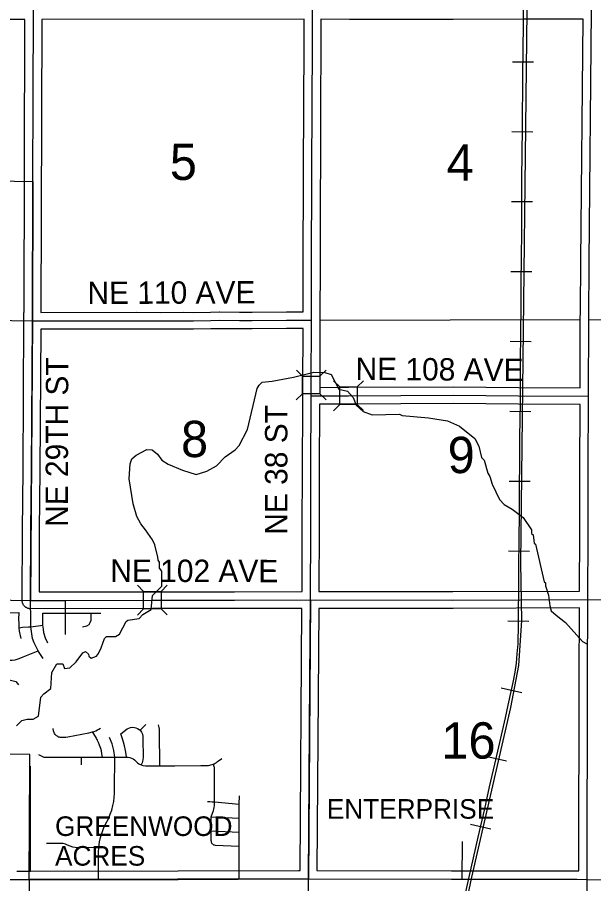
# Model space of a CAD drawing. Extents: x -1403959 to 81668, y -1400582 to 11018.
# Drawn here: x 7482.3 to 7681.6, y 9205.1 to 9504.8 of the extents above; entities that cross this region are included whole.
import ezdxf

# ---------------------------------------------------------------- set-up
doc = ezdxf.new("R2010")
doc.units = 0
for name, color, linetype in [('tdCiCityCartoExten', 7, 'Continuous'), ('tdCiCoBndryTxt', 7, 'Continuous'), ('tdCiMapFrame', 7, 'Continuous'), ('tdCiRRCL', 7, 'Continuous'), ('tdCiSecText', 7, 'Continuous'), ('tdCiSectLine', 7, 'Continuous'), ('tdCiSectNmbr', 7, 'Continuous'), ('tdCiSectTwpRng', 7, 'Continuous'), ('tdCoCityStreetMajor', 7, 'Continuous'), ('tdCoSecRteBand', 7, 'Continuous'), ('tdCoSectLinePart', 7, 'Continuous'), ('tdCoSectNmbr', 7, 'Continuous'), ('tdCoStrucSecCoName', 7, 'Continuous'), ('tdCoSurfBitum', 7, 'Continuous')]:
    doc.layers.add(name, color=color, linetype=linetype)

msp = doc.modelspace()

# ---------------------------------------------------------------- linework, layer by layer
at = {"layer": 'tdCiCityCartoExten'}
msp.add_lwpolyline([(7636.15, 9206.68), (7636.24, 9219.66)], dxfattribs=at)
at = {"layer": 'tdCiCoBndryTxt'}
for points in [[(7487.62, 9448.06), (7487.82, 9506.99), (7488.18, 9603.56)], [(7583.99, 9400.04), (7584.05, 9420.47), (7584.2, 9477.09), (7584.38, 9492.61), (7584.38, 9507.05), (7584.44, 9521.45), (7584.43, 9564.86)], [(7679.39, 9206.58), (7679.5, 9276.06), (7679.6, 9303.36), (7679.6, 9303.46), (7679.67, 9326.28), (7679.74, 9348.11), (7679.77, 9373.75), (7679.88, 9400.27), (7680.04, 9420.4), (7680.84, 9507.08), (7680.89, 9555.33)], [(7487.46, 9399.81), (7487.62, 9448.06)], [(7487.62, 9448.06), (7487.62, 9448.06)], [(7487.62, 9448.06), (7487.62, 9448.06)], [(7487.46, 9399.81), (7523.41, 9399.87), (7531.9, 9399.83), (7539.85, 9399.88), (7543.14, 9399.84), (7549.17, 9399.93), (7552.31, 9400), (7559.08, 9399.96), (7563.47, 9399.96), (7575.33, 9400.02), (7583.99, 9400.04)], [(7583.64, 9303.26), (7583.73, 9328.33), (7583.81, 9348.13), (7583.9, 9373.86), (7583.94, 9377.42), (7583.99, 9400.04)], [(7486.84, 9303.1), (7486.95, 9327.29), (7487.13, 9348.15), (7487.46, 9399.81)], [(7655.62, 9373.9), (7679.77, 9373.75)], [(7582.97, 9206.71), (7583.45, 9276), (7583.64, 9303.26)], [(7448.27, 9206.58), (7463.48, 9206.55), (7482.03, 9206.5), (7486.38, 9206.51)], [(7486.32, 9109.91), (7486.32, 9109.91), (7486.34, 9114.01), (7486.34, 9123.38), (7486.34, 9132.61), (7486.37, 9141.87), (7486.39, 9151.16), (7486.36, 9160.42), (7486.37, 9169.94), (7486.39, 9179.67), (7486.39, 9188.37), (7486.43, 9198.13), (7486.43, 9205.82), (7486.43, 9206.51)], [(7486.38, 9206.51), (7486.41, 9206.51), (7486.43, 9206.51)], [(7486.43, 9206.51), (7486.8, 9206.51), (7492.4, 9206.51), (7537.85, 9206.58), (7579.49, 9206.72), (7582.97, 9206.71)], [(7582.21, 9013.27), (7582.45, 9059.29), (7582.8, 9109.97), (7582.81, 9131.56), (7582.91, 9161.97), (7582.97, 9206.71)], [(7582.97, 9206.71), (7632.47, 9206.67), (7636.15, 9206.68), (7638.76, 9206.69), (7675.75, 9206.65), (7679.39, 9206.58), (7690.08, 9206.28), (7693.48, 9206.22), (7697.17, 9206.13), (7700.96, 9206.13), (7742.56, 9206.24), (7773.74, 9206.02), (7776.6, 9206), (7790.21, 9206.1), (7872.49, 9205.98), (7968.82, 9207.14)], [(7678.33, 9013.22), (7678.69, 9059.25), (7678.81, 9109.94), (7678.97, 9131.4), (7679.39, 9206.58)]]:
    msp.add_lwpolyline(points, dxfattribs=at)
at = {"layer": 'tdCiMapFrame'}
for points in [[(7679.88, 9400.27), (7742.53, 9398.93), (7777.36, 9398.13), (7790.24, 9398.2), (7873.57, 9398.63), (7873.64, 9398.63)], [(7583.9, 9373.86), (7596.81, 9373.92), (7632.98, 9374.09), (7655.62, 9373.9)], [(7486.84, 9303.1), (7499.01, 9303.12), (7529.01, 9303.16), (7557.42, 9303.18), (7583.64, 9303.26)], [(7583.64, 9303.26), (7632.93, 9303.23), (7679.6, 9303.46), (7742.52, 9302.44), (7774.49, 9302.07), (7776.98, 9302.08), (7873.3, 9302.55)]]:
    msp.add_lwpolyline(points, dxfattribs=at)
at = {"layer": 'tdCiRRCL'}
msp.add_lwpolyline([(7443.14, 9448.83), (7487.62, 9448.06), (7487.46, 9399.81), (7487.15, 9351.45), (7486.84, 9303.1), (7583.64, 9303.26), (7582.97, 9206.71), (7492.4, 9206.51), (7486.38, 9206.51), (7486.61, 9245.76), (7486.64, 9249.81), (7459.71, 9249.94)], dxfattribs=at)
at = {"layer": 'tdCiSecText'}
for points in [[(7578.76, 9382.81), (7580.89, 9380.67), (7586.94, 9380.65)], [(7589.04, 9382.74), (7586.94, 9380.65), (7586.93, 9374.6)], [(7578.73, 9372.48), (7580.88, 9374.61), (7580.89, 9380.67)], [(7591.61, 9379.06), (7593.76, 9376.94), (7599.81, 9376.96)], [(7601.94, 9379.11), (7599.81, 9376.96), (7599.83, 9370.91)], [(7591.65, 9368.73), (7593.78, 9370.88), (7593.76, 9376.94)], [(7589.06, 9372.46), (7586.93, 9374.6), (7580.88, 9374.61)], [(7601.94, 9368.83), (7599.83, 9370.91), (7593.78, 9370.88)], [(7523.78, 9308.32), (7525.92, 9306.19), (7531.98, 9306.19)], [(7534.11, 9308.34), (7531.98, 9306.19), (7531.98, 9300.14)], [(7523.8, 9297.99), (7525.93, 9300.13), (7525.92, 9306.19)], [(7534.08, 9298.05), (7531.98, 9300.14), (7525.93, 9300.13)]]:
    msp.add_lwpolyline(points, dxfattribs=at)
at = {"layer": 'tdCiSectLine'}
for points in [[(7482.04, 9209.41), (7483.53, 9209.41), (7483.53, 9209.41), (7486.43, 9209.41), (7486.8, 9209.41), (7537.85, 9209.48), (7579.48, 9209.62), (7579.49, 9209.62), (7579.5, 9209.62), (7580.09, 9209.62), (7580.71, 9300.35), (7557.43, 9300.28), (7557.42, 9300.28), (7529.02, 9300.26), (7486.85, 9300.2), (7486.84, 9300.2), (7486.65, 9300.21), (7486.46, 9300.22), (7486.28, 9300.25), (7486.09, 9300.3), (7485.91, 9300.35), (7485.73, 9300.42), (7485.56, 9300.5), (7485.39, 9300.59), (7485.23, 9300.69), (7485.08, 9300.8), (7484.93, 9300.92), (7484.79, 9301.05), (7484.66, 9301.19), (7484.54, 9301.33), (7484.43, 9301.49), (7484.33, 9301.65), (7484.24, 9301.82), (7484.16, 9301.99), (7484.1, 9302.17), (7484.04, 9302.35), (7484, 9302.53), (7483.97, 9302.72), (7483.95, 9302.91), (7483.94, 9303.1), (7483.94, 9303.11), (7484.05, 9327.3), (7484.05, 9327.31), (7484.23, 9348.17), (7484.56, 9399.82), (7484.55, 9402.71), (7484.57, 9402.71), (7484.91, 9504.08), (7451.7, 9504.03)], [(7490.37, 9402.72), (7523.4, 9402.77), (7523.41, 9402.77), (7523.42, 9402.77), (7531.9, 9402.73), (7539.83, 9402.78), (7539.85, 9402.78), (7539.88, 9402.78), (7543.13, 9402.74), (7549.11, 9402.83), (7552.24, 9402.9), (7552.31, 9402.9), (7552.32, 9402.9), (7559.09, 9402.86), (7563.47, 9402.86), (7575.31, 9402.93), (7575.32, 9402.93), (7581.1, 9402.93), (7581.1, 9402.95), (7581.1, 9402.95), (7581.14, 9420.48), (7581.14, 9420.48), (7581.3, 9477.1), (7581.3, 9477.13), (7581.48, 9492.63), (7581.48, 9504.15), (7490.72, 9504.09), (7490.37, 9402.72)], [(7676.88, 9376.67), (7676.97, 9397.39), (7676.96, 9397.39), (7676.96, 9397.43), (7676.92, 9397.43), (7676.98, 9400.31), (7676.99, 9403.19), (7677, 9403.19), (7677.14, 9420.43), (7677.14, 9420.43), (7677.92, 9504.18), (7657.38, 9504.18), (7632.97, 9504.11), (7632.96, 9504.11), (7632.96, 9504.11), (7597.13, 9504.12), (7597.12, 9504.12), (7587.28, 9504.14), (7587.28, 9492.61), (7587.28, 9492.58), (7587.1, 9477.07), (7586.95, 9420.47), (7586.9, 9400.04), (7586.9, 9397.14), (7586.89, 9397.14), (7586.84, 9377.41), (7586.84, 9377.39), (7586.84, 9376.78), (7596.79, 9376.82), (7596.79, 9376.82), (7632.97, 9376.99), (7632.98, 9376.99), (7633.01, 9376.99), (7655.64, 9376.8), (7676.88, 9376.67)], [(7489.76, 9306.01), (7529.01, 9306.07), (7529.01, 9306.07), (7557.41, 9306.08), (7580.74, 9306.15), (7580.74, 9306.16), (7580.75, 9306.16), (7580.83, 9328.34), (7580.83, 9328.34), (7580.91, 9348.14), (7580.99, 9370.99), (7580.97, 9370.99), (7581, 9373.87), (7580.99, 9376.75), (7581.01, 9376.75), (7581.01, 9376.77), (7581.03, 9376.77), (7581.04, 9377.44), (7581.08, 9397.13), (7575.34, 9397.12), (7563.49, 9397.05), (7563.47, 9397.05), (7563.47, 9397.05), (7559.08, 9397.06), (7559.06, 9397.06), (7552.33, 9397.1), (7549.23, 9397.03), (7549.21, 9397.03), (7543.18, 9396.94), (7543.14, 9396.94), (7543.1, 9396.94), (7539.84, 9396.98), (7531.92, 9396.93), (7531.9, 9396.93), (7531.89, 9396.93), (7523.4, 9396.97), (7490.35, 9396.91), (7490.35, 9396.9), (7490.34, 9396.9), (7490.03, 9348.13), (7490.03, 9348.13), (7489.85, 9327.27), (7489.76, 9306.01)], [(7632.93, 9306.13), (7676.71, 9306.35), (7676.77, 9326.29), (7676.83, 9348.12), (7676.87, 9370.86), (7676.86, 9370.86), (7676.86, 9370.87), (7655.6, 9371), (7655.6, 9371), (7632.98, 9371.19), (7596.82, 9371.02), (7586.8, 9370.97), (7586.71, 9348.12), (7586.71, 9348.12), (7586.63, 9328.31), (7586.55, 9306.16), (7632.93, 9306.13)], [(7676.49, 9209.54), (7676.6, 9276.07), (7676.6, 9276.07), (7676.69, 9300.55), (7632.95, 9300.33), (7632.93, 9300.33), (7632.93, 9300.33), (7586.53, 9300.35), (7586.53, 9300.34), (7586.52, 9300.34), (7585.89, 9209.61), (7632.46, 9209.57), (7636.14, 9209.59), (7636.15, 9209.59), (7638.76, 9209.59), (7638.76, 9209.59), (7638.77, 9209.59), (7675.75, 9209.55), (7675.8, 9209.55), (7676.49, 9209.54)]]:
    msp.add_lwpolyline(points, dxfattribs=at)
at = {"layer": 'tdCiSectNmbr'}
for points in [[(7462.56, 9400.29), (7465.45, 9400.12), (7487.46, 9399.81)], [(7465.82, 9303.37), (7465.82, 9303.37), (7466.49, 9303.37), (7486.84, 9303.1)], [(7486.84, 9303.1), (7486.84, 9303.1)]]:
    msp.add_lwpolyline(points, dxfattribs=at)
at = {"layer": 'tdCiSectTwpRng'}
for points in [[(7491.19, 9283.03), (7489.81, 9285.09), (7489.42, 9285.67), (7488.03, 9288.45), (7487.54, 9289.95), (7486.9, 9294.01), (7486.89, 9296.23), (7486.84, 9303.1)], [(7498.94, 9291.33), (7498.91, 9298.72), (7498.89, 9303.12)], [(7469.37, 9298.77), (7469.4, 9298.79), (7470.09, 9298.89), (7471.31, 9298.87), (7482.74, 9298.81)], [(7483.62, 9289.95), (7483.05, 9292.42), (7482.95, 9293.66), (7482.87, 9294.24), (7482.85, 9295.16), (7482.83, 9296.6), (7482.85, 9298.81), (7482.74, 9298.81)], [(7491.03, 9298.72), (7491.05, 9298.72)], [(7492.77, 9288.32), (7492.03, 9290.08), (7491.48, 9291.93), (7491.27, 9293.16), (7491.12, 9294.51), (7491.04, 9294.86), (7491.03, 9298.72)], [(7491.05, 9298.72), (7493.09, 9298.72), (7498.29, 9298.72), (7498.99, 9298.72), (7507.82, 9298.72), (7511.1, 9298.73)], [(7504.85, 9294.01), (7506.28, 9294.33), (7507.11, 9294.81), (7507.48, 9295.4), (7507.76, 9296.23), (7507.78, 9297.7), (7507.75, 9298.72)], [(7482.95, 9293.66), (7484.05, 9293.83), (7486.13, 9294), (7486.9, 9294.01), (7491.12, 9294.51)], [(7478.01, 9282.4), (7478.03, 9282.4), (7479.19, 9282.37), (7480.53, 9282.4), (7481.55, 9282.59), (7482.87, 9282.95), (7484.33, 9283.63), (7489.42, 9285.67)], [(7477.25, 9276.23), (7481.7, 9275.01), (7482.66, 9273.87)], [(7519.97, 9248.84), (7519.86, 9249.92), (7519.69, 9251.14), (7519.37, 9252.78), (7519.03, 9254.1), (7518.57, 9255.56), (7518.06, 9256.92), (7520.3, 9258.61), (7521.41, 9259.11), (7522.15, 9259.22), (7522.75, 9259.18), (7523.29, 9259.06), (7523.87, 9258.82), (7524.42, 9258.46), (7524.72, 9258.19), (7525.26, 9257.48), (7525.57, 9256.77), (7525.71, 9256.01), (7525.72, 9255.2), (7525.73, 9248.73), (7525.68, 9248.08), (7525.54, 9247.39), (7525.41, 9246.95), (7525.11, 9246.23)], [(7524.72, 9258.19), (7526.7, 9260.19)], [(7531.51, 9245.85), (7531.49, 9257.7), (7531.4, 9258.55), (7531.28, 9259.18), (7531.04, 9260.01)], [(7496.44, 9255.94), (7496.12, 9256.08), (7495.82, 9256.27), (7495.55, 9256.49), (7495.32, 9256.74), (7495.12, 9257.03), (7494.96, 9257.34), (7494.85, 9257.67), (7494.78, 9258.01), (7494.62, 9258.82)], [(7496.44, 9255.94), (7496.72, 9255.86), (7497.02, 9255.81), (7497.32, 9255.79), (7498.36, 9255.79), (7499.04, 9255.83), (7499.72, 9255.9), (7507.02, 9257.27), (7508.25, 9257.57), (7508.83, 9257.78), (7509.4, 9258.01), (7509.96, 9258.28), (7510.5, 9258.57), (7511.02, 9258.9)], [(7510.01, 9254.66), (7509.83, 9255.02), (7509.68, 9255.31), (7509.49, 9255.64), (7509.06, 9256.39), (7508.67, 9256.99), (7508.25, 9257.57)], [(7511.69, 9248.84), (7511.53, 9250.01), (7511.32, 9251), (7511.1, 9251.86), (7510.69, 9253.07), (7510.33, 9253.97), (7510.01, 9254.66)], [(7510.38, 9206.55), (7510.39, 9215.97), (7510.47, 9217.59), (7510.73, 9219.51), (7511.05, 9221.04), (7511.44, 9222.46), (7512.05, 9224.14), (7512.81, 9225.65), (7513.77, 9227.51), (7514.42, 9229.1), (7514.9, 9230.57), (7515.32, 9232.12), (7515.61, 9233.51), (7515.75, 9234.88), (7515.85, 9236.31), (7515.85, 9237.75), (7515.93, 9248.84), (7515.6, 9251.17), (7515.02, 9253.46), (7514.16, 9255.71)], [(7489.6, 9249.76), (7491.41, 9248.82), (7506.65, 9248.84), (7511.69, 9248.84), (7515.93, 9248.84), (7519.97, 9248.84), (7520.54, 9248.83), (7521.22, 9248.71), (7521.78, 9248.52), (7522.33, 9248.25), (7522.79, 9247.94), (7523.25, 9247.53), (7523.87, 9246.92), (7524.3, 9246.61), (7525.09, 9246.19), (7525.64, 9246.01), (7526.58, 9245.85), (7527.49, 9245.85), (7528.61, 9245.85), (7534.4, 9245.86)], [(7504.47, 9246.16), (7504.5, 9248.84)], [(7534.4, 9245.86), (7534.58, 9245.86), (7534.66, 9245.86), (7536.77, 9245.89), (7545.69, 9245.98), (7547.63, 9245.99), (7547.99, 9246), (7548.35, 9246.03), (7548.79, 9246.1), (7549.21, 9246.19), (7549.63, 9246.31), (7550.04, 9246.47), (7550.31, 9246.59), (7550.74, 9246.8), (7551.14, 9247.05), (7551.52, 9247.32), (7551.88, 9247.64), (7552.96, 9248.37)], [(7525.11, 9246.23), (7525.09, 9246.19)], [(7549.26, 9219.9), (7549.26, 9223.34), (7549.26, 9228.21), (7550.1, 9230.42), (7550.24, 9230.86), (7550.36, 9231.48), (7550.44, 9232.1), (7550.47, 9232.73), (7550.45, 9233.36), (7550.41, 9245.24), (7550.36, 9245.55), (7550.28, 9245.87), (7550.17, 9246.17), (7550.04, 9246.47)], [(7558.97, 9206.66), (7558.97, 9218.07), (7558.97, 9222.9), (7558.97, 9227.73), (7559.02, 9232.58), (7559.06, 9235.43)], [(7548.07, 9233.48), (7548.87, 9233.47), (7549.66, 9233.43), (7550.45, 9233.36), (7559.02, 9232.58), (7559.03, 9232.58)], [(7549.26, 9228.21), (7558.97, 9227.73)], [(7549.26, 9223.34), (7558.97, 9222.9)], [(7492.33, 9219.08), (7497.2, 9219.08), (7497.97, 9219.08), (7498.79, 9218.9), (7499.48, 9218.57), (7500.44, 9218.13), (7501.39, 9217.83), (7502.28, 9217.67), (7510.47, 9217.59)], [(7549.26, 9219.9), (7549.29, 9219.66), (7549.35, 9219.43), (7549.46, 9219.21), (7549.59, 9219), (7549.76, 9218.83), (7549.95, 9218.68), (7550.16, 9218.56), (7550.39, 9218.48), (7550.63, 9218.43), (7558.97, 9218.07)]]:
    msp.add_lwpolyline(points, dxfattribs=at)
at = {"layer": 'tdCoCityStreetMajor'}
for points in [[(7586.86, 9400.05), (7676.99, 9400.27)], [(7486.77, 9209.41), (7486.79, 9245.76)]]:
    msp.add_lwpolyline(points, dxfattribs=at)
at = {"layer": 'tdCoSecRteBand'}
for p, q in [((7660.76, 9489.29), (7653.51, 9489.37)), ((7660.59, 9465.12), (7653.34, 9465.19)), ((7660.39, 9440.95), (7653.14, 9440.99)), ((7660.19, 9416.75), (7652.94, 9416.83)), ((7660, 9392.58), (7652.75, 9392.64)), ((7659.85, 9368.37), (7652.6, 9368.49)), ((7659.62, 9344.21), (7652.36, 9344.29)), ((7659.41, 9320.04), (7652.15, 9320.1)), ((7659.22, 9295.85), (7651.96, 9295.93)), ((7656.72, 9271.09), (7649.64, 9272.68)), ((7651.4, 9247.47), (7644.33, 9249.11)), ((7646.02, 9223.91), (7638.94, 9225.52))]:
    msp.add_line(p, q, dxfattribs=at)
for points in [[(7691.3, 10094.14), (7699.62, 10013.61), (7701.7, 9991.16), (7701.83, 9981.85), (7700.27, 9968.72), (7696.45, 9956.82), (7680.43, 9907.87), (7672.72, 9874.94), (7663.97, 9811.31), (7663.08, 9796.77), (7661, 9710.15), (7660.7, 9685.82), (7658.99, 9598.81), (7658.92, 9547.57), (7656.27, 9316.09)], [(7636.42, 9198.01), (7638.37, 9206.86), (7641.66, 9221.13), (7643.9, 9230.95), (7645.62, 9238.58), (7647.45, 9246.49), (7649.18, 9253.95), (7649.75, 9256.43), (7651.07, 9262.44), (7652.06, 9266.88), (7653.1, 9271.54), (7653.81, 9274.69), (7654.39, 9278.24), (7654.85, 9281.38), (7655.18, 9284.58), (7655.43, 9288.07), (7655.53, 9290.03), (7655.56, 9292.97), (7655.64, 9299.84), (7655.66, 9305.75), (7655.74, 9314.83), (7655.81, 9323.8), (7655.94, 9333.36), (7655.97, 9341.96), (7655.97, 9342.35), (7656.07, 9350.78), (7656.09, 9359.81), (7656.27, 9371.09), (7656.24, 9377.3), (7656.32, 9385.8), (7656.4, 9395.41), (7656.52, 9404.74), (7656.52, 9412.98), (7656.62, 9421.65), (7656.7, 9430.88), (7656.75, 9438.33), (7656.75, 9438.54), (7656.8, 9448.91), (7656.98, 9466.61), (7657.08, 9484.59), (7657.28, 9502.44), (7657.36, 9507.74)], [(7636.42, 9198.01), (7638.37, 9206.86), (7641.66, 9221.13), (7643.9, 9230.95), (7645.62, 9238.58), (7647.45, 9246.49), (7649.18, 9253.95), (7649.75, 9256.43), (7651.07, 9262.44), (7652.06, 9266.88), (7653.1, 9271.54), (7653.81, 9274.69), (7654.39, 9278.24), (7654.85, 9281.38), (7655.18, 9284.58), (7655.43, 9288.07), (7655.53, 9290.03), (7655.56, 9292.97), (7655.64, 9299.84), (7655.66, 9305.75), (7655.74, 9314.83), (7655.81, 9323.8), (7655.94, 9333.36), (7655.97, 9341.96), (7655.97, 9342.35), (7656.07, 9350.78), (7656.09, 9359.81), (7656.27, 9371.09), (7656.24, 9377.3), (7656.32, 9385.8), (7656.4, 9395.41), (7656.52, 9404.74), (7656.52, 9412.98), (7656.62, 9421.65), (7656.7, 9430.88), (7656.75, 9438.33), (7656.75, 9438.54), (7656.8, 9448.91), (7656.98, 9466.61), (7657.08, 9484.59), (7657.28, 9502.44), (7657.36, 9507.74)], [(7656.27, 9316.09), (7656.67, 9296.09), (7655.56, 9280.52), (7652.78, 9266.02), (7639.34, 9207.29)], [(7639.34, 9207.29), (7631.14, 9168.38), (7630.19, 9156.63), (7630.87, 9006.55), (7629.75, 8929.76), (7626.06, 8917.41), (7623.14, 8911), (7613.02, 8895.92), (7608.73, 8890.74), (7602.61, 8885.87), (7589, 8877.97), (7582.27, 8874.93), (7575.24, 8872.82), (7548.96, 8868.16), (7537.35, 8865.44)]]:
    msp.add_lwpolyline(points, dxfattribs=at)
at = {"layer": 'tdCoSurfBitum'}
msp.add_lwpolyline([(7481.97, 9259.67), (7483.81, 9261.5), (7485.64, 9261.96), (7487.78, 9261.96), (7489.61, 9263.02), (7490.38, 9269.59), (7491.45, 9270.81), (7493.89, 9272.64), (7494.2, 9278.14), (7495.88, 9281.19), (7498.02, 9281.19), (7498.63, 9279.51), (7500.46, 9279.81), (7502.6, 9281.79), (7504.89, 9285), (7505.81, 9285.45), (7506.88, 9284.54), (7507.03, 9283.77), (7507.79, 9283.16), (7509.63, 9283.77), (7510.39, 9284.69), (7511.31, 9286.67), (7512.38, 9289.88), (7513.14, 9290.64), (7516.19, 9290.64), (7517.57, 9291.4), (7519.86, 9295.83), (7520.47, 9296.28), (7524.44, 9296.89), (7525.67, 9298.26), (7528.57, 9299.94), (7529.03, 9304.83), (7532.24, 9308.03), (7532.24, 9313.22), (7531.48, 9314.29), (7531.48, 9316.27), (7531.02, 9317.04), (7530.87, 9318.11), (7529.8, 9322.38), (7529.04, 9324.06), (7526.6, 9327.56), (7524.92, 9329.54), (7523.55, 9332.13), (7522.33, 9336.56), (7520.96, 9345.11), (7521.27, 9350.3), (7521.88, 9352.13), (7523.41, 9353.35), (7527.07, 9355.33), (7528.91, 9355.18), (7530.74, 9353.65), (7532.26, 9351.67), (7534.4, 9350.29), (7539.44, 9348.15), (7544.17, 9346.62), (7547.84, 9347.84), (7551.2, 9349.67), (7554.1, 9352.72), (7557.61, 9355.16), (7558.99, 9356.69), (7561.89, 9362.18), (7565.26, 9376.37), (7565.87, 9377.6), (7566.94, 9378.66), (7570.45, 9378.97), (7577.79, 9380.36), (7584.76, 9382.1), (7588.63, 9381.98), (7590.82, 9381.2), (7593.51, 9376.2), (7596.41, 9375.44), (7598.39, 9373.3), (7599.46, 9370.7), (7601.9, 9368.41), (7604.96, 9367.34), (7614.42, 9367.49), (7615.34, 9367.03), (7624.5, 9366.26), (7631.07, 9365.18), (7635.19, 9363.35), (7640.53, 9359.07), (7641.91, 9356.47), (7642.82, 9352.5), (7643.74, 9351.59), (7644.95, 9347.16), (7645.72, 9345.94), (7646.48, 9343.34), (7649.07, 9338), (7650.6, 9336.32), (7653.35, 9334.64), (7657.16, 9331.73), (7660.06, 9327.55), (7660.06, 9326.26), (7660.67, 9325.8), (7660.97, 9322.9), (7661.43, 9322.6), (7664.48, 9309.47), (7664.93, 9309.16), (7664.93, 9308.09), (7666, 9304.89), (7666.46, 9301.22), (7666.91, 9299.54), (7668.59, 9298.01), (7671.8, 9295.42), (7677.75, 9288.85), (7679.28, 9288.08)], dxfattribs=at)

# ---------------------------------------------------------------- texts
at = {"layer": 'tdCoSectLinePart'}
for s, height, rotation, p in [('5', 12.57, 359.9981, (7535.02, 9448.56)), ('4', 12.57, 359.9988, (7630.75, 9448.27)), ('8', 12.57, 359.998, (7538.89, 9352.67)), ('9', 12.57, 359.9988, (7631.1, 9347.14)), ('16', 12.575, 359.9988, (7628.95, 9248.35))]:
    msp.add_text(s, height=height, rotation=rotation, dxfattribs=at).set_placement(p)
at = {"layer": 'tdCoSectNmbr'}
for s, rotation, p in [('NE 110 AVE', 0.232, (7506.53, 9405.62)), ('NE 29TH ST', 89.8478, (7499.74, 9328.53)), ('NE 108 AVE', 359.5946, (7599.22, 9379.39)), ('NE 38 ST', 90, (7575.67, 9325.82)), ('NE 102 AVE', 359.8696, (7514.42, 9309.52))]:
    msp.add_text(s, height=7.738, rotation=rotation, dxfattribs=at).set_placement(p)
at = {"layer": 'tdCoStrucSecCoName'}
for s, rotation, p in [('ENTERPRISE', 359.9986, (7589.32, 9227.57)), ('ENTERPRISE', 359.9986, (7589.32, 9227.57)), ('GREENWOOD', 359.9978, (7495.31, 9221.6)), ('GREENWOOD', 359.9978, (7495.31, 9221.6)), ('ACRES', 359.9978, (7495.31, 9211.33)), ('ACRES', 359.9978, (7495.31, 9211.33))]:
    msp.add_text(s, height=6.771, rotation=rotation, dxfattribs=at).set_placement(p)

doc.saveas('drawing.dxf')
